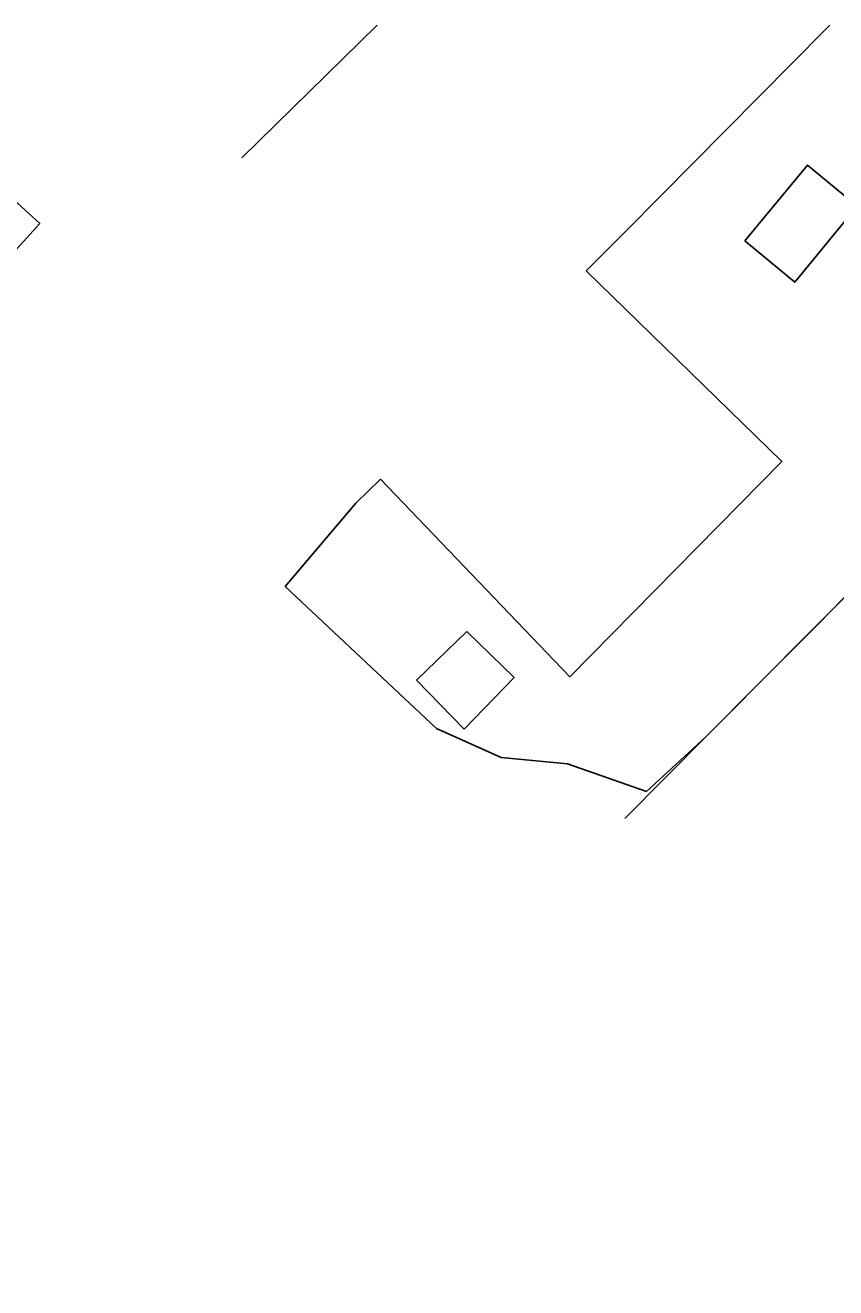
# Model space of a CAD drawing. Extents: x 136000 to 141000, y 400494 to 402006.
# Drawn here: x 137065.4 to 137142.8, y 401879.4 to 402000 of the extents above; entities that cross this region are included whole.
import ezdxf

# ---------------------------------------------------------------- set-up
doc = ezdxf.new("R2010")
doc.units = 0
for name, color, linetype in [('gg-afsc-draadraster', 7, 'Continuous'), ('gg-afsc-lijn draadraster', 7, 'Continuous'), ('gg-bbg-gedigitaliseerde bijgebouw', 7, 'Continuous'), ('gg-bbg-luifel en loopbrug', 7, 'Continuous'), ('gg-knt-bronhoudergrens', 7, 'Continuous'), ('gg-kntw-midden sloot', 7, 'Continuous')]:
    doc.layers.add(name, color=color, linetype=linetype)

msp = doc.modelspace()

# ---------------------------------------------------------------- linework, layer by layer
at = {"layer": 'gg-afsc-draadraster'}
msp.add_lwpolyline([(137119, 401976.52), (137122.88, 401980.43), (137141.88, 401999.6), (137142.29, 402000)], dxfattribs=at)
at = {"layer": 'gg-afsc-lijn draadraster'}
for points in [[(137119, 401976.52), (137122.88, 401980.43), (137141.88, 401999.6), (137142.29, 402000)], [(137160.57, 401962.33), (137130.44, 401932.01), (137122.69, 401924.22)]]:
    msp.add_lwpolyline(points, dxfattribs=at)
at = {"layer": 'gg-bbg-gedigitaliseerde bijgebouw'}
msp.add_lwpolyline([(137134.15, 401979.39), (137138.92, 401975.45), (137144.9, 401982.7), (137140.13, 401986.64), (137134.15, 401979.39)], dxfattribs=at)
at = {"layer": 'gg-bbg-luifel en loopbrug'}
for p, q in [((137107.6, 401942.06), (137102.81, 401937.41)), ((137102.81, 401937.41), (137107.35, 401932.74))]:
    msp.add_line(p, q, dxfattribs=at)
msp.add_lwpolyline([(137107.35, 401932.74), (137112.12, 401937.67), (137107.6, 401942.06)], dxfattribs=at)
at = {"layer": 'gg-knt-bronhoudergrens'}
for p, q in [((137160.57, 401962.33), (137130.44, 401932.01)), ((137097, 401954.33), (137090.24, 401946.36)), ((137104.72, 401932.8), (137090.24, 401946.36)), ((137110.87, 401930.03), (137104.72, 401932.8)), ((137130.44, 401932.01), (137124.76, 401926.79)), ((137117.22, 401929.43), (137110.87, 401930.03)), ((137124.76, 401926.79), (137117.22, 401929.43))]:
    msp.add_line(p, q, dxfattribs=at)
for points in [[(137046.91, 402000), (137053.96, 401993.03), (137055.73, 401991.12), (137066.81, 401981.06), (136911.06, 401809.52)], [(137097, 401954.33), (137099.37, 401956.62), (137117.45, 401937.75), (137137.7, 401958.33), (137119, 401976.52)]]:
    msp.add_lwpolyline(points, dxfattribs=at)
at = {"layer": 'gg-kntw-midden sloot'}
msp.add_line((137086.1, 401987.32), (137099.03, 402000), dxfattribs=at)

doc.saveas('drawing.dxf')
